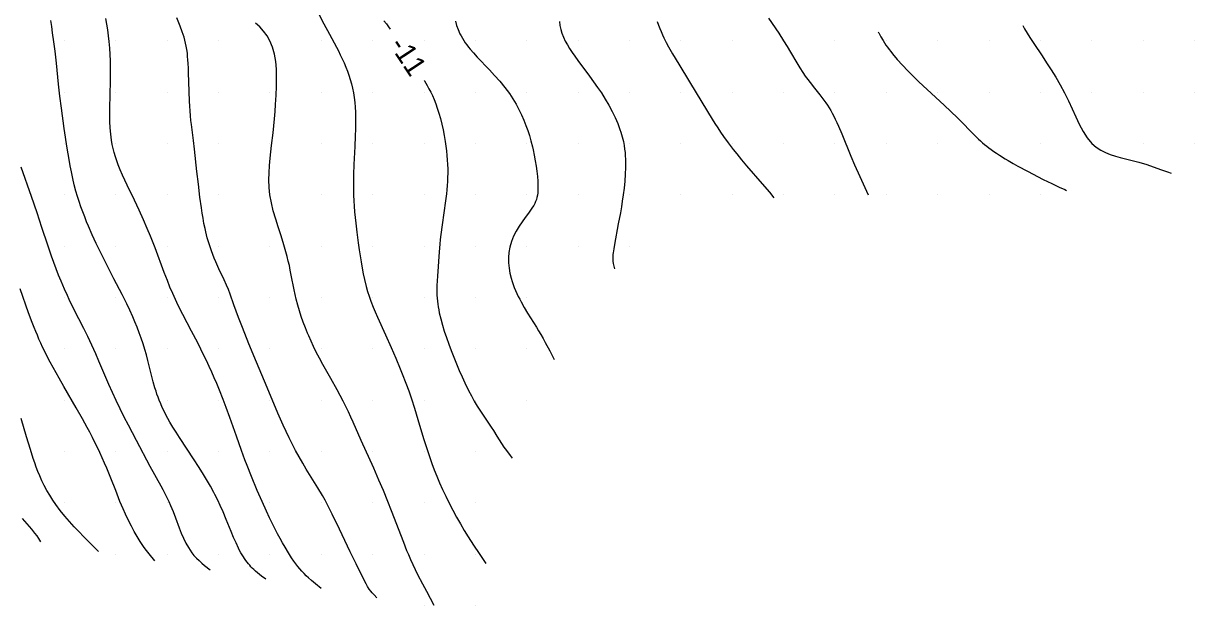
# Model space of a CAD drawing. Extents: x 2602990 to 2605851, y 618069 to 619180.
# Drawn here: x 2604456 to 2604570, y 618230 to 618286.7 of the extents above; entities that cross this region are included whole.
import ezdxf

# ---------------------------------------------------------------- set-up
doc = ezdxf.new("R2010")
doc.units = 0
for name, color, linetype in [('Default', 7, 'Continuous'), ('DTM Contours Major', 7, 'Continuous'), ('DTM Contours Minor', 7, 'Continuous'), ('DTM Contours Minor Text', 7, 'Continuous'), ('Exist DTM Scan Elevation Point', 7, 'Continuous')]:
    doc.layers.add(name, color=color, linetype=linetype)

# ---------------------------------------------------------------- blocks, each defined once
blk = doc.blocks.new('POINT_DISPLAY')
at = {"layer": 'Default'}
blk.add_line((0, 0), (0, 0), dxfattribs=at)

msp = doc.modelspace()

# ---------------------------------------------------------------- linework, layer by layer
at = {"layer": 'DTM Contours Major'}
for points in [[(2604517.7, 618286.86), (2604517.82, 618286.53), (2604517.94, 618286.2), (2604518.07, 618285.89), (2604518.2, 618285.58), (2604518.34, 618285.28), (2604518.56, 618284.83), (2604518.8, 618284.39), (2604519.19, 618283.72), (2604519.79, 618282.73), (2604520.84, 618281.01), (2604522.58, 618278.12), (2604523.05, 618277.36), (2604523.31, 618276.95), (2604523.58, 618276.53), (2604523.85, 618276.11), (2604524.14, 618275.69), (2604524.59, 618275.06), (2604525.08, 618274.41), (2604525.43, 618273.98), (2604525.9, 618273.4), (2604526.39, 618272.81), (2604527.9, 618271.08), (2604528.61, 618270.24), (2604529.06, 618269.69)], [(2604468.78, 618234.37), (2604468.23, 618235.05), (2604467.87, 618235.52), (2604467.7, 618235.76), (2604467.38, 618236.23), (2604467.07, 618236.72), (2604466.78, 618237.22), (2604466.51, 618237.72), (2604466.25, 618238.22), (2604465.93, 618238.89), (2604465.7, 618239.42), (2604465.4, 618240.14), (2604464.99, 618241.21), (2604464.52, 618242.4), (2604464.12, 618243.38), (2604463.91, 618243.88), (2604463.68, 618244.39), (2604463.45, 618244.91), (2604463.22, 618245.4), (2604462.97, 618245.89), (2604462.73, 618246.38), (2604462.48, 618246.87), (2604462.22, 618247.34), (2604461.76, 618248.18), (2604461.15, 618249.24), (2604459.93, 618251.33), (2604459.47, 618252.13), (2604459.18, 618252.65), (2604458.89, 618253.18), (2604458.6, 618253.71), (2604458.32, 618254.25), (2604458.05, 618254.79), (2604457.87, 618255.17), (2604457.69, 618255.55), (2604457.52, 618255.93), (2604457.36, 618256.32), (2604457.2, 618256.7), (2604457.04, 618257.08), (2604456.86, 618257.55), (2604456.51, 618258.5), (2604455.68, 618260.84)]]:
    msp.add_lwpolyline(points, dxfattribs=at)
at = {"layer": 'DTM Contours Minor'}
for points in [[(2604484.03, 618289), (2604485.26, 618286.64), (2604485.8, 618285.63), (2604486.47, 618284.38), (2604486.66, 618284.01), (2604486.85, 618283.63), (2604487.04, 618283.24), (2604487.22, 618282.84), (2604487.39, 618282.43), (2604487.54, 618282.03), (2604487.69, 618281.63), (2604487.82, 618281.21), (2604487.94, 618280.79), (2604488.04, 618280.37), (2604488.12, 618279.94), (2604488.2, 618279.47), (2604488.25, 618278.99), (2604488.29, 618278.52), (2604488.32, 618278.04), (2604488.33, 618277.57), (2604488.34, 618277.1), (2604488.33, 618276.41), (2604488.31, 618275.72), (2604488.27, 618274.69), (2604488.18, 618272.94), (2604488.14, 618271.97), (2604488.13, 618271.48), (2604488.13, 618270.98), (2604488.13, 618270.47), (2604488.14, 618269.96), (2604488.17, 618269.42), (2604488.2, 618268.88), (2604488.24, 618268.34), (2604488.29, 618267.79), (2604488.35, 618267.25), (2604488.46, 618266.37), (2604488.6, 618265.33), (2604488.7, 618264.64), (2604488.79, 618264.04), (2604488.88, 618263.46), (2604488.99, 618262.87), (2604489.09, 618262.31), (2604489.21, 618261.76), (2604489.37, 618261.07), (2604489.51, 618260.58), (2604489.65, 618260.14), (2604489.82, 618259.65), (2604490.04, 618259.07), (2604490.24, 618258.61), (2604490.47, 618258.08), (2604491.25, 618256.35), (2604491.79, 618255.13), (2604492.24, 618254.1), (2604492.67, 618253.06), (2604492.88, 618252.55), (2604493.23, 618251.65), (2604493.51, 618250.9), (2604493.77, 618250.14), (2604494.07, 618249.22), (2604494.4, 618248.13), (2604494.96, 618246.28), (2604495.21, 618245.49), (2604495.5, 618244.6), (2604495.77, 618243.84), (2604496, 618243.23), (2604496.25, 618242.6), (2604496.52, 618241.96), (2604496.81, 618241.3), (2604497.11, 618240.64), (2604497.44, 618239.98), (2604497.79, 618239.28), (2604498.16, 618238.61), (2604498.54, 618237.95), (2604498.92, 618237.31), (2604499.29, 618236.71), (2604499.82, 618235.88), (2604500.35, 618235.08), (2604501.03, 618234.1)], [(2604485, 618231.67), (2604484.44, 618232.11), (2604484.05, 618232.43), (2604483.74, 618232.71), (2604483.54, 618232.91), (2604483.33, 618233.12), (2604483.12, 618233.34), (2604482.92, 618233.57), (2604482.72, 618233.82), (2604482.52, 618234.07), (2604482.32, 618234.34), (2604482.11, 618234.65), (2604481.81, 618235.13), (2604481.47, 618235.7), (2604481.23, 618236.11), (2604480.99, 618236.54), (2604480.75, 618236.98), (2604480.51, 618237.43), (2604480.28, 618237.88), (2604479.96, 618238.53), (2604479.65, 618239.19), (2604479.24, 618240.12), (2604478.76, 618241.22), (2604478.21, 618242.56), (2604477.77, 618243.65), (2604477.56, 618244.19), (2604477.23, 618245.09), (2604476.74, 618246.48), (2604476.1, 618248.3), (2604475.74, 618249.28), (2604475.44, 618250.08), (2604475.08, 618250.99), (2604474.82, 618251.61), (2604474.58, 618252.16), (2604474.34, 618252.72), (2604474.08, 618253.28), (2604473.82, 618253.85), (2604473.54, 618254.42), (2604473.26, 618254.98), (2604472.97, 618255.57), (2604472.37, 618256.71), (2604471.52, 618258.35), (2604471.08, 618259.23), (2604470.81, 618259.8), (2604470.54, 618260.39), (2604470.27, 618261.02), (2604470.02, 618261.65), (2604469.72, 618262.44), (2604468.82, 618264.82), (2604468.37, 618265.96), (2604468.06, 618266.72), (2604467.69, 618267.57), (2604467.27, 618268.51), (2604466.83, 618269.46), (2604466.11, 618270.93), (2604465.88, 618271.42), (2604465.65, 618271.92), (2604465.43, 618272.42), (2604465.23, 618272.92), (2604465.09, 618273.31), (2604464.96, 618273.71), (2604464.84, 618274.1), (2604464.74, 618274.5), (2604464.65, 618274.91), (2604464.58, 618275.31), (2604464.5, 618275.91), (2604464.45, 618276.52), (2604464.42, 618277.12), (2604464.41, 618277.73), (2604464.41, 618278.33), (2604464.45, 618279.82), (2604464.48, 618281.01), (2604464.48, 618281.81), (2604464.48, 618282.42), (2604464.47, 618283.04), (2604464.44, 618283.66), (2604464.41, 618284.29), (2604464.35, 618284.92), (2604464.29, 618285.49), (2604464.21, 618286.06), (2604464.12, 618286.62), (2604464.02, 618287.17)], [(2604490.41, 618230.77), (2604490.13, 618231.04), (2604489.95, 618231.24), (2604489.83, 618231.39), (2604489.67, 618231.61), (2604489.51, 618231.85), (2604489.35, 618232.13), (2604489.13, 618232.55), (2604488.4, 618234.05), (2604487.82, 618235.23), (2604486.76, 618237.44), (2604486.05, 618238.91), (2604485.66, 618239.69), (2604485.36, 618240.26), (2604485.1, 618240.72), (2604484.66, 618241.45), (2604483.54, 618243.27), (2604483.19, 618243.86), (2604482.84, 618244.47), (2604482.5, 618245.09), (2604482.18, 618245.7), (2604481.87, 618246.32), (2604481.58, 618246.94), (2604481.3, 618247.56), (2604480.77, 618248.75), (2604479.72, 618251.24), (2604478.69, 618253.7), (2604477.95, 618255.5), (2604477.32, 618257.08), (2604476.95, 618258.06), (2604476.5, 618259.29), (2604476.12, 618260.32), (2604475.95, 618260.77), (2604475.76, 618261.21), (2604475.53, 618261.73), (2604475.04, 618262.78), (2604474.73, 618263.46), (2604474.58, 618263.82), (2604474.44, 618264.18), (2604474.3, 618264.55), (2604474.17, 618264.92), (2604474.08, 618265.21), (2604473.99, 618265.5), (2604473.9, 618265.8), (2604473.83, 618266.1), (2604473.75, 618266.4), (2604473.68, 618266.71), (2604473.58, 618267.21), (2604473.49, 618267.71), (2604473.41, 618268.22), (2604473.33, 618268.74), (2604473.19, 618269.78), (2604473.03, 618271.03), (2604472.89, 618272.27), (2604472.66, 618274.45), (2604472.56, 618275.28), (2604472.36, 618276.84), (2604472.31, 618277.24), (2604472.27, 618277.7), (2604472.23, 618278.17), (2604472.19, 618278.64), (2604472.17, 618279.11), (2604472.13, 618280.05), (2604472.08, 618281.9), (2604472.07, 618282.34), (2604472.05, 618282.78), (2604472.02, 618283.13), (2604471.99, 618283.47), (2604471.96, 618283.8), (2604471.91, 618284.13), (2604471.86, 618284.46), (2604471.79, 618284.77), (2604471.72, 618285.05), (2604471.65, 618285.33), (2604471.56, 618285.61), (2604471.47, 618285.88), (2604471.27, 618286.43), (2604470.95, 618287.22)], [(2604528.53, 618287.2), (2604529.53, 618285.72), (2604530, 618285), (2604530.35, 618284.43), (2604530.68, 618283.88), (2604531.29, 618282.84), (2604531.59, 618282.35), (2604531.88, 618281.9), (2604532.11, 618281.56), (2604532.34, 618281.24), (2604532.57, 618280.94), (2604533.02, 618280.37), (2604533.54, 618279.72), (2604533.83, 618279.34), (2604534.1, 618278.96), (2604534.27, 618278.72), (2604534.43, 618278.46), (2604534.58, 618278.2), (2604534.73, 618277.93), (2604534.88, 618277.66), (2604535.02, 618277.37), (2604535.18, 618277.03), (2604535.34, 618276.67), (2604535.66, 618275.93), (2604536.54, 618273.76), (2604536.9, 618272.92), (2604537.41, 618271.77), (2604538.24, 618270)], [(2604479.59, 618232.57), (2604479.19, 618232.87), (2604478.99, 618233.02), (2604478.8, 618233.18), (2604478.61, 618233.34), (2604478.42, 618233.51), (2604478.28, 618233.64), (2604478.15, 618233.78), (2604478.03, 618233.92), (2604477.9, 618234.07), (2604477.78, 618234.22), (2604477.66, 618234.39), (2604477.53, 618234.57), (2604477.41, 618234.75), (2604477.29, 618234.95), (2604477.17, 618235.15), (2604477.05, 618235.37), (2604476.94, 618235.59), (2604476.7, 618236.1), (2604476.46, 618236.64), (2604476.23, 618237.21), (2604475.75, 618238.39), (2604475.44, 618239.14), (2604475.17, 618239.74), (2604474.93, 618240.26), (2604474.64, 618240.82), (2604474.54, 618241.01), (2604474.2, 618241.63), (2604473.83, 618242.27), (2604473.44, 618242.91), (2604473.04, 618243.55), (2604472.63, 618244.19), (2604471.19, 618246.38), (2604470.87, 618246.88), (2604470.56, 618247.38), (2604470.27, 618247.86), (2604470.07, 618248.22), (2604469.87, 618248.58), (2604469.69, 618248.94), (2604469.52, 618249.29), (2604469.37, 618249.65), (2604469.22, 618250), (2604469.11, 618250.3), (2604469, 618250.59), (2604468.91, 618250.89), (2604468.81, 618251.19), (2604468.64, 618251.8), (2604468.51, 618252.31), (2604468.12, 618253.87), (2604467.98, 618254.4), (2604467.83, 618254.94), (2604467.66, 618255.49), (2604467.48, 618256.03), (2604467.28, 618256.57), (2604467.08, 618257.1), (2604466.86, 618257.62), (2604466.65, 618258.12), (2604466.36, 618258.76), (2604466.06, 618259.39), (2604465.61, 618260.3), (2604464.82, 618261.82), (2604464.06, 618263.31), (2604463.54, 618264.34), (2604463.09, 618265.27), (2604462.71, 618266.11), (2604462.34, 618266.95), (2604462.16, 618267.38), (2604461.97, 618267.86), (2604461.78, 618268.35), (2604461.6, 618268.84), (2604461.43, 618269.34), (2604461.27, 618269.84), (2604461.12, 618270.34), (2604460.95, 618270.97), (2604460.8, 618271.6), (2604460.67, 618272.22), (2604460.55, 618272.83), (2604460.45, 618273.42), (2604460.26, 618274.55), (2604459.98, 618276.46), (2604459.71, 618278.42), (2604459.56, 618279.61), (2604459.43, 618280.76), (2604459.22, 618282.8), (2604459.09, 618283.98), (2604458.98, 618284.88), (2604458.85, 618285.78), (2604458.76, 618286.39), (2604458.66, 618286.96)], [(2604496, 618230), (2604495.26, 618231.37), (2604494.89, 618232.07), (2604494.41, 618233), (2604494.18, 618233.48), (2604493.95, 618233.96), (2604493.72, 618234.45), (2604493.51, 618234.94), (2604493.34, 618235.34), (2604493.02, 618236.14), (2604491.84, 618239.21), (2604491.48, 618240.13), (2604491.04, 618241.2), (2604490.61, 618242.22), (2604490.1, 618243.39), (2604488.89, 618246.08), (2604488.1, 618247.87), (2604487.88, 618248.36), (2604487.64, 618248.87), (2604487.4, 618249.38), (2604487.14, 618249.89), (2604486.85, 618250.45), (2604486.55, 618251.01), (2604485.93, 618252.1), (2604485.15, 618253.47), (2604484.82, 618254.08), (2604484.51, 618254.67), (2604484.24, 618255.22), (2604484, 618255.74), (2604483.77, 618256.26), (2604483.66, 618256.53), (2604483.45, 618257.05), (2604483.25, 618257.59), (2604483.05, 618258.14), (2604482.88, 618258.7), (2604482.71, 618259.26), (2604482.56, 618259.83), (2604482.46, 618260.3), (2604482.36, 618260.76), (2604482.08, 618262.18), (2604481.98, 618262.67), (2604481.89, 618263.1), (2604481.79, 618263.54), (2604481.68, 618263.98), (2604481.56, 618264.43), (2604481.43, 618264.89), (2604481.29, 618265.36), (2604481.05, 618266.1), (2604480.81, 618266.87), (2604480.56, 618267.64), (2604480.33, 618268.43), (2604480.14, 618269.21), (2604480, 618270), (2604479.92, 618270.72), (2604479.9, 618271.44), (2604479.91, 618272.15), (2604479.95, 618272.85), (2604480.01, 618273.55), (2604480.16, 618274.8), (2604480.3, 618276.04), (2604480.37, 618276.72), (2604480.44, 618277.41), (2604480.5, 618278.1), (2604480.55, 618278.8), (2604480.6, 618279.7), (2604480.64, 618280.53), (2604480.65, 618280.73), (2604480.65, 618281.49), (2604480.63, 618282.24), (2604480.56, 618282.98), (2604480.44, 618283.7), (2604480.26, 618284.37), (2604480, 618285), (2604479.72, 618285.48), (2604479.38, 618285.93), (2604479.01, 618286.34), (2604478.61, 618286.72)], [(2604491.1, 618286.95), (2604491.34, 618286.64), (2604491.55, 618286.35), (2604491.7, 618286.14)], [(2604498.05, 618286.89), (2604498.17, 618286.48), (2604498.31, 618286.08), (2604498.49, 618285.68), (2604498.61, 618285.46), (2604498.73, 618285.24), (2604498.87, 618285.02), (2604499.01, 618284.81), (2604499.17, 618284.6), (2604499.33, 618284.38), (2604499.49, 618284.19), (2604499.82, 618283.81), (2604500.18, 618283.41), (2604501.36, 618282.17), (2604501.87, 618281.62), (2604502.37, 618281.05), (2604502.86, 618280.46), (2604503.31, 618279.86), (2604503.65, 618279.35), (2604503.96, 618278.83), (2604504.24, 618278.3), (2604504.49, 618277.78), (2604504.72, 618277.27), (2604504.92, 618276.76), (2604505.1, 618276.25), (2604505.26, 618275.76), (2604505.4, 618275.26), (2604505.55, 618274.68), (2604505.62, 618274.38), (2604505.73, 618273.85), (2604505.83, 618273.32), (2604505.91, 618272.8), (2604505.98, 618272.29), (2604506.04, 618271.79), (2604506.07, 618271.33), (2604506.09, 618270.92), (2604506.09, 618270.72), (2604506.09, 618270.54), (2604506.08, 618270.35), (2604506.06, 618270.18), (2604506.03, 618269.96), (2604505.99, 618269.75), (2604505.93, 618269.55), (2604505.86, 618269.36), (2604505.78, 618269.16), (2604505.68, 618268.97), (2604505.57, 618268.78), (2604505.44, 618268.6), (2604505.16, 618268.21), (2604504.84, 618267.79), (2604504.55, 618267.38), (2604504.25, 618266.94), (2604503.97, 618266.46), (2604503.72, 618265.96), (2604503.5, 618265.44), (2604503.34, 618264.89), (2604503.25, 618264.39), (2604503.22, 618263.88), (2604503.22, 618263.37), (2604503.27, 618262.87), (2604503.36, 618262.36), (2604503.48, 618261.88), (2604503.57, 618261.57), (2604503.67, 618261.26), (2604503.78, 618260.97), (2604503.9, 618260.68), (2604504.03, 618260.39), (2604504.16, 618260.11), (2604504.31, 618259.83), (2604504.45, 618259.56), (2604504.76, 618259.02), (2604505.08, 618258.48), (2604505.94, 618257.1), (2604506.15, 618256.75), (2604506.37, 618256.39), (2604506.59, 618256), (2604506.8, 618255.6), (2604507.23, 618254.79), (2604507.65, 618253.97)], [(2604508.18, 618286.87), (2604508.23, 618286.49), (2604508.31, 618286.1), (2604508.42, 618285.72), (2604508.57, 618285.33), (2604508.75, 618284.96), (2604508.95, 618284.6), (2604509.17, 618284.23), (2604509.42, 618283.85), (2604509.68, 618283.48), (2604509.96, 618283.09), (2604511.11, 618281.54), (2604511.5, 618281), (2604511.89, 618280.46), (2604512.26, 618279.91), (2604512.64, 618279.31), (2604512.98, 618278.72), (2604513.3, 618278.12), (2604513.59, 618277.52), (2604513.85, 618276.93), (2604514.07, 618276.34), (2604514.15, 618276.11), (2604514.22, 618275.88), (2604514.29, 618275.65), (2604514.34, 618275.42), (2604514.4, 618275.19), (2604514.47, 618274.79), (2604514.52, 618274.45), (2604514.56, 618274.11), (2604514.58, 618273.94), (2604514.61, 618273.31), (2604514.61, 618272.66), (2604514.58, 618272), (2604514.53, 618271.33), (2604514.47, 618270.65), (2604514.38, 618269.98), (2604514.3, 618269.39), (2604514.21, 618268.81), (2604514.11, 618268.24), (2604513.91, 618267.17), (2604513.54, 618265.17), (2604513.46, 618264.74), (2604513.41, 618264.35), (2604513.39, 618264.17), (2604513.38, 618264), (2604513.38, 618263.76), (2604513.39, 618263.54), (2604513.42, 618263.32), (2604513.47, 618263.06), (2604513.53, 618262.79)], [(2604553.28, 618286.47), (2604553.45, 618286.15), (2604553.7, 618285.74), (2604553.95, 618285.32), (2604554.34, 618284.74), (2604555.17, 618283.52), (2604555.6, 618282.86), (2604556.04, 618282.18), (2604556.48, 618281.46), (2604556.91, 618280.71), (2604557.33, 618279.94), (2604557.73, 618279.15), (2604558.09, 618278.37), (2604558.43, 618277.6), (2604558.78, 618276.86), (2604559.15, 618276.16), (2604559.55, 618275.54), (2604560, 618275), (2604560.41, 618274.64), (2604560.86, 618274.35), (2604561.32, 618274.11), (2604561.8, 618273.92), (2604562.29, 618273.76), (2604562.77, 618273.62), (2604563.54, 618273.42), (2604564.59, 618273.17), (2604564.9, 618273.08), (2604565.25, 618272.98), (2604565.72, 618272.81), (2604566.69, 618272.46), (2604567.37, 618272.23), (2604567.71, 618272.12)], [(2604539.21, 618285.84), (2604539.26, 618285.76), (2604539.46, 618285.38), (2604539.68, 618285.01), (2604539.82, 618284.79), (2604539.96, 618284.58), (2604540.11, 618284.37), (2604540.26, 618284.16), (2604540.42, 618283.94), (2604540.59, 618283.73), (2604541.06, 618283.18), (2604541.56, 618282.62), (2604542.09, 618282.07), (2604542.63, 618281.53), (2604543.16, 618281.01), (2604543.98, 618280.25), (2604545.64, 618278.73), (2604546.29, 618278.12), (2604546.92, 618277.5), (2604547.23, 618277.19), (2604548.38, 618275.99), (2604548.67, 618275.7), (2604548.96, 618275.42), (2604549.16, 618275.24), (2604549.36, 618275.07), (2604549.56, 618274.9), (2604549.77, 618274.73), (2604549.98, 618274.57), (2604550.2, 618274.41), (2604550.46, 618274.22), (2604550.73, 618274.04), (2604551, 618273.86), (2604551.57, 618273.5), (2604551.86, 618273.33), (2604552.33, 618273.06), (2604552.8, 618272.8), (2604553.73, 618272.3), (2604555.27, 618271.5), (2604556.09, 618271.09), (2604556.81, 618270.74), (2604557.37, 618270.5), (2604557.54, 618270.42)], [(2604495.01, 618281.13), (2604495.03, 618281.1), (2604495.29, 618280.65), (2604495.48, 618280.32), (2604495.66, 618279.99), (2604495.82, 618279.66), (2604495.99, 618279.27), (2604496.15, 618278.86), (2604496.29, 618278.44), (2604496.45, 618277.95), (2604496.6, 618277.43), (2604496.73, 618276.89), (2604496.86, 618276.33), (2604496.97, 618275.77), (2604497.07, 618275.2), (2604497.13, 618274.74), (2604497.19, 618274.29), (2604497.23, 618273.84), (2604497.26, 618273.4), (2604497.29, 618272.95), (2604497.3, 618272.51), (2604497.3, 618272.1), (2604497.29, 618271.69), (2604497.27, 618271.29), (2604497.25, 618270.89), (2604497.22, 618270.49), (2604497.18, 618270.1), (2604497.09, 618269.4), (2604496.75, 618267.08), (2604496.63, 618266.14), (2604496.57, 618265.66), (2604496.53, 618265.2), (2604496.47, 618264.46), (2604496.3, 618262.08), (2604496.27, 618261.62), (2604496.25, 618261.15), (2604496.25, 618260.68), (2604496.26, 618260.21), (2604496.28, 618259.93), (2604496.3, 618259.65), (2604496.34, 618259.36), (2604496.38, 618259.08), (2604496.43, 618258.79), (2604496.48, 618258.49), (2604496.62, 618257.91), (2604496.78, 618257.31), (2604496.97, 618256.71), (2604497.18, 618256.09), (2604497.4, 618255.47), (2604497.63, 618254.85), (2604497.89, 618254.19), (2604498.16, 618253.54), (2604498.43, 618252.9), (2604498.7, 618252.28), (2604498.97, 618251.68), (2604499.34, 618250.93), (2604499.61, 618250.41), (2604499.89, 618249.91), (2604500.18, 618249.42), (2604500.38, 618249.11), (2604500.61, 618248.74), (2604501.54, 618247.37), (2604501.76, 618247.04), (2604502.1, 618246.51), (2604502.55, 618245.78), (2604502.78, 618245.43), (2604503.02, 618245.09), (2604503.39, 618244.61), (2604503.59, 618244.36)], [(2604455.76, 618272.71), (2604456.76, 618269.87), (2604457.3, 618268.29), (2604457.77, 618266.84), (2604458.34, 618265.11), (2604458.7, 618264.06), (2604458.92, 618263.44), (2604459.15, 618262.83), (2604459.39, 618262.22), (2604459.63, 618261.63), (2604459.97, 618260.84), (2604460.25, 618260.24), (2604460.43, 618259.84), (2604460.89, 618258.91), (2604461.84, 618257.02), (2604462.23, 618256.23), (2604462.62, 618255.4), (2604463.01, 618254.53), (2604463.32, 618253.83), (2604464.29, 618251.57), (2604464.64, 618250.78), (2604465, 618250), (2604465.39, 618249.19), (2604465.79, 618248.39), (2604466.19, 618247.6), (2604466.98, 618246.1), (2604468.32, 618243.59), (2604469.38, 618241.67), (2604469.59, 618241.3), (2604469.88, 618240.73), (2604470.15, 618240.15), (2604470.33, 618239.76), (2604470.57, 618239.17), (2604470.8, 618238.56), (2604471.17, 618237.56), (2604471.37, 618237.06), (2604471.58, 618236.57), (2604471.8, 618236.09), (2604472.06, 618235.65), (2604472.23, 618235.38), (2604472.41, 618235.13), (2604472.6, 618234.89), (2604472.84, 618234.62), (2604473.1, 618234.38), (2604473.36, 618234.14), (2604473.63, 618233.91), (2604474.19, 618233.47)], [(2604463.32, 618235.28), (2604462.66, 618235.93), (2604461.93, 618236.65), (2604461.36, 618237.23), (2604460.93, 618237.68), (2604460.48, 618238.18), (2604460.03, 618238.7), (2604459.59, 618239.25), (2604459.17, 618239.83), (2604458.86, 618240.28), (2604458.57, 618240.74), (2604458.29, 618241.21), (2604458.04, 618241.68), (2604457.8, 618242.16), (2604457.59, 618242.64), (2604457.41, 618243.06), (2604457.25, 618243.48), (2604457.1, 618243.91), (2604456.95, 618244.33), (2604456.68, 618245.19), (2604456.32, 618246.42), (2604455.79, 618248.22)], [(2604457.71, 618236.21), (2604457.51, 618236.53), (2604457.33, 618236.78), (2604457.13, 618237.06), (2604456.81, 618237.43), (2604455.91, 618238.47)]]:
    msp.add_lwpolyline(points, dxfattribs=at)

# ---------------------------------------------------------------- block references
at = {"layer": 'Exist DTM Scan Elevation Point', "xscale": 1.3123333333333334, "yscale": 1.3123333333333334}
for p in [(2604460, 618285), (2604465, 618285), (2604470, 618285), (2604475, 618285), (2604480, 618285), (2604485, 618285), (2604490, 618285), (2604495, 618285), (2604500, 618285), (2604505, 618285), (2604510, 618285), (2604515, 618285), (2604520, 618285), (2604525, 618285), (2604530, 618285), (2604535, 618285), (2604540, 618285), (2604545, 618285), (2604550, 618285), (2604555, 618285), (2604560, 618285), (2604565, 618285), (2604570, 618285), (2604460, 618280), (2604465, 618280), (2604470, 618280), (2604475, 618280), (2604480, 618280), (2604485, 618280), (2604490, 618280), (2604495, 618280), (2604500, 618280), (2604505, 618280), (2604510, 618280), (2604515, 618280), (2604520, 618280), (2604525, 618280), (2604530, 618280), (2604535, 618280), (2604540, 618280), (2604545, 618280), (2604550, 618280), (2604555, 618280), (2604560, 618280), (2604565, 618280), (2604570, 618280), (2604460, 618275), (2604465, 618275), (2604470, 618275), (2604475, 618275), (2604480, 618275), (2604485, 618275), (2604490, 618275), (2604495, 618275), (2604500, 618275), (2604505, 618275), (2604510, 618275), (2604515, 618275), (2604520, 618275), (2604525, 618275), (2604530, 618275), (2604535, 618275), (2604540, 618275), (2604545, 618275), (2604550, 618275), (2604555, 618275), (2604560, 618275), (2604565, 618275), (2604570, 618275), (2604460, 618270), (2604465, 618270), (2604470, 618270), (2604475, 618270), (2604480, 618270), (2604485, 618270), (2604490, 618270), (2604495, 618270), (2604500, 618270), (2604505, 618270), (2604510, 618270), (2604515, 618270), (2604520, 618270), (2604525, 618270), (2604530, 618270), (2604535, 618270), (2604540, 618270), (2604545, 618270), (2604550, 618270), (2604555, 618270), (2604460, 618265), (2604465, 618265), (2604470, 618265), (2604475, 618265), (2604480, 618265), (2604485, 618265), (2604490, 618265), (2604495, 618265), (2604500, 618265), (2604505, 618265), (2604510, 618265), (2604515, 618265), (2604460, 618260), (2604465, 618260), (2604470, 618260), (2604475, 618260), (2604480, 618260), (2604485, 618260), (2604490, 618260), (2604495, 618260), (2604500, 618260), (2604505, 618260), (2604460, 618255), (2604465, 618255), (2604470, 618255), (2604475, 618255), (2604480, 618255), (2604485, 618255), (2604490, 618255), (2604495, 618255), (2604500, 618255), (2604505, 618255), (2604460, 618250), (2604465, 618250), (2604470, 618250), (2604475, 618250), (2604480, 618250), (2604485, 618250), (2604490, 618250), (2604495, 618250), (2604500, 618250), (2604505, 618250), (2604460, 618245), (2604465, 618245), (2604470, 618245), (2604475, 618245), (2604480, 618245), (2604485, 618245), (2604490, 618245), (2604495, 618245), (2604500, 618245), (2604460, 618240), (2604465, 618240), (2604470, 618240), (2604475, 618240), (2604480, 618240), (2604485, 618240), (2604490, 618240), (2604495, 618240), (2604500, 618240), (2604465, 618235), (2604470, 618235), (2604475, 618235), (2604480, 618235), (2604485, 618235), (2604490, 618235), (2604495, 618235), (2604500, 618235), (2604495, 618230), (2604500, 618230)]:
    msp.add_blockref('POINT_DISPLAY', p, dxfattribs=at)

# ---------------------------------------------------------------- texts
at = {"layer": 'DTM Contours Minor Text'}
msp.add_text('-11', height=2, rotation=303.4195, dxfattribs=at).set_placement((2604491.57, 618284.59))

doc.saveas('drawing.dxf')
